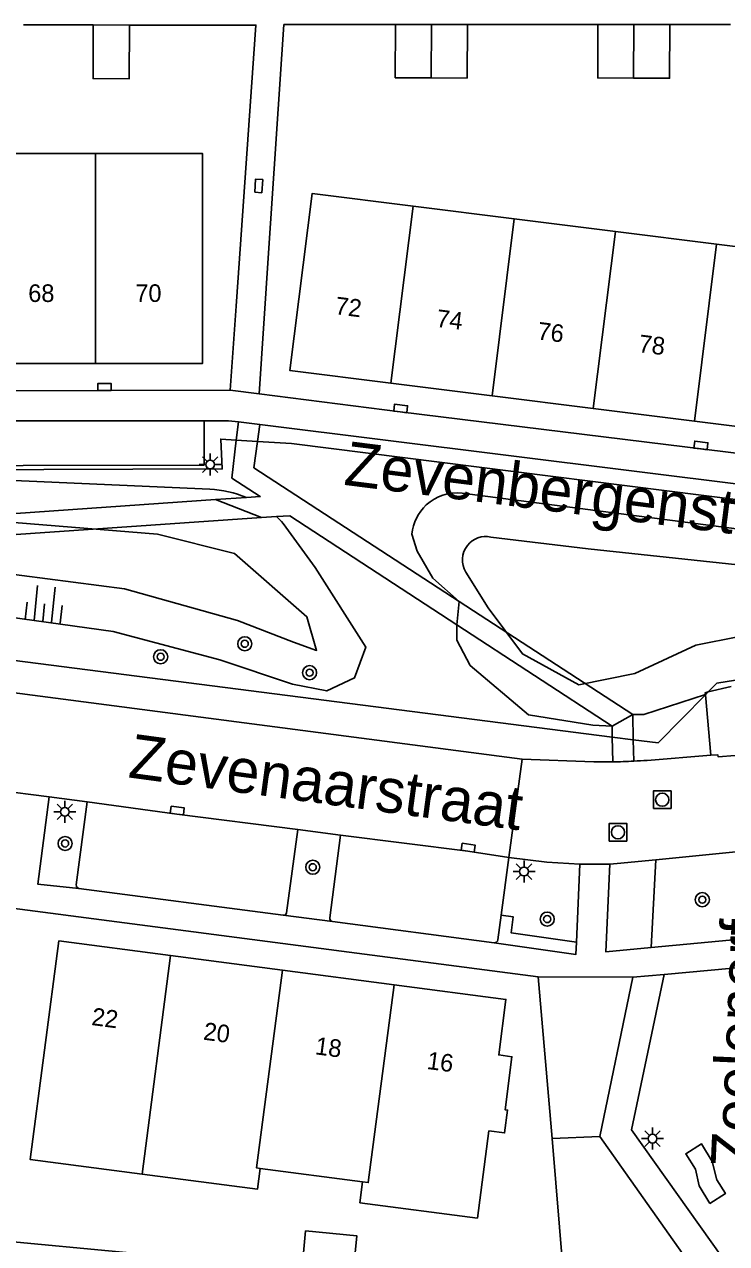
# Model space of a CAD drawing. Extents: x 125000 to 129004, y 397500 to 399008.
# Drawn here: x 127369.2 to 127409.1, y 398260.4 to 398329.7 of the extents above; entities that cross this region are included whole.
import ezdxf

# ---------------------------------------------------------------- set-up
doc = ezdxf.new("R2010")
doc.units = 0
for name, color, linetype in [('gg-afsc-erfafscheiding', 7, 'Continuous'), ('gg-afsc-faunaraster', 7, 'Continuous'), ('gg-afsc-hekwerk', 7, 'Continuous'), ('gg-afsc-lijn faunaraster', 7, 'Continuous'), ('gg-anno-huisnummerreeks BGT', 7, 'Continuous'), ('gg-anno-openbare ruimte label', 7, 'Continuous'), ('gg-bbg-bijgebouw', 7, 'Continuous'), ('gg-bbg-hoofdgebouw', 7, 'Continuous'), ('gg-bbg-luifel en loopbrug', 7, 'Continuous'), ('gg-bbg-tussenscheiding', 7, 'Continuous'), ('gg-knt-bovenkant onderkant talud', 7, 'Continuous'), ('gg-knt-verharding', 7, 'Continuous'), ('gg-kntw-bovenkant insteek waterloop', 7, 'Continuous'), ('gg-kntw-waterlijn', 7, 'Continuous'), ('gg-kwrk-kunstwerk niveau 01', 7, 'Continuous'), ('gt-grn-groengrens', 7, 'Continuous'), ('gt-grn-weggrens', 7, 'Continuous'), ('gt-symb-boom', 7, 'Continuous'), ('gt-symb-kolk', 7, 'Continuous'), ('gt-symb-kolk center center', 7, 'Continuous'), ('gt-symb-lichtmast', 7, 'Continuous'), ('gt-symb-rioolschacht', 7, 'Continuous'), ('gt-symb-talud symbool', 7, 'Continuous')]:
    doc.layers.add(name, color=color, linetype=linetype)

# ---------------------------------------------------------------- blocks, each defined once
blk = doc.blocks.new('gt0-LMAST')
at = {"layer": 'gt-symb-lichtmast'}
for p, q in [((-0.182, 0.173), (-0.447, 0.438)), ((-0.005, 0.246), (-0.005, 0.621)), ((0.172, 0.173), (0.437, 0.438)), ((-0.255, -0.004), (-0.63, -0.004)), ((-0.182, -0.181), (-0.447, -0.446)), ((-0.005, -0.254), (-0.005, -0.629)), ((0.437, -0.446), (0.172, -0.181)), ((0.245, -0.004), (0.62, -0.004))]:
    blk.add_line(p, q, dxfattribs=at)
blk.add_circle((-0.005, -0.004), 0.25, dxfattribs=at)
blk = doc.blocks.new('gt0-KOLK')
at = {"layer": 'gt-symb-kolk'}
blk.add_lwpolyline([(0, 0), (0.375, 0), (0.375, 0.4), (-0.375, 0.4), (-0.375, 0), (0, 0)], dxfattribs=at)
blk = doc.blocks.new('gt0-BOOM')
at = {"layer": 'gt-symb-boom'}
for radius in [0.4, 0.2]:
    blk.add_circle((0, 0), radius, dxfattribs=at)
blk = doc.blocks.new('gt0-TALUD_1')
at = {"layer": 'gt-symb-talud symbool'}
for p, q in [((-1, -1), (-1, 0)), ((-0.5, -2), (-0.5, 0)), ((0, -1), (0, 0)), ((0.5, -2), (0.5, 0)), ((1, -1), (1, 0))]:
    blk.add_line(p, q, dxfattribs=at)
blk = doc.blocks.new('gt0-RS')
at = {"layer": 'gt-symb-rioolschacht'}
blk.add_lwpolyline([(-0.5, -0.5), (0.5, -0.5), (0.5, 0.5), (-0.5, 0.5)], close=True, dxfattribs=at)
blk.add_circle((0, 0), 0.375, dxfattribs=at)
blk = doc.blocks.new('gt0-KOLKCC')
at = {"layer": 'gt-symb-kolk center center'}
blk.add_lwpolyline([(-0.375, 0.2), (0.375, 0.2), (0.375, -0.2), (-0.375, -0.2)], close=True, dxfattribs=at)

msp = doc.modelspace()

# ---------------------------------------------------------------- linework, layer by layer
at = {"layer": 'gg-afsc-erfafscheiding'}
for p, q in [((127369.181, 398329.688), (127373.136, 398329.679)), ((127399.217, 398266.397), (127398.432, 398275.578))]:
    msp.add_line(p, q, dxfattribs=at)
msp.add_lwpolyline([(127375.196, 398329.676), (127382.385, 398329.674), (127381.273, 398313.699)], dxfattribs=at)
at = {"layer": 'gg-afsc-faunaraster'}
for points in [[(127381.272, 398306.089), (127380.393, 398306.144), (127380.479, 398304.445), (127350.031, 398304.336)], [(127416.249, 398301.878), (127384.41, 398305.895), (127382.475, 398306.015)], [(127402.645, 398289.207), (127347.262, 398296.311), (127347.252, 398297.396)], [(127414.897, 398291.58), (127412.6, 398292.919), (127408.582, 398292.264), (127408.097, 398291.771)], [(127407.935, 398291.606), (127405.246, 398288.873), (127403.837, 398289.054)]]:
    msp.add_lwpolyline(points, dxfattribs=at)
at = {"layer": 'gg-afsc-hekwerk'}
for p, q in [((127401.824, 398329.71), (127394.406, 398329.711)), ((127409.354, 398329.698), (127405.906, 398329.695)), ((127400.136, 398255.554), (127399.217, 398266.397))]:
    msp.add_line(p, q, dxfattribs=at)
msp.add_lwpolyline([(127390.322, 398329.711), (127383.982, 398329.696), (127383.099, 398316.712)], dxfattribs=at)
at = {"layer": 'gg-afsc-lijn faunaraster'}
for p, q in [((127381.272, 398306.089), (127382.475, 398306.015)), ((127408.097, 398291.771), (127407.935, 398291.606)), ((127402.645, 398289.207), (127403.837, 398289.054))]:
    msp.add_line(p, q, dxfattribs=at)
at = {"layer": 'gg-bbg-bijgebouw'}
for p, q in [((127392.364, 398329.711), (127390.322, 398329.711)), ((127392.364, 398329.711), (127394.406, 398329.711)), ((127403.865, 398329.703), (127401.824, 398329.71)), ((127373.136, 398329.679), (127375.196, 398329.676)), ((127403.865, 398329.703), (127405.906, 398329.695))]:
    msp.add_line(p, q, dxfattribs=at)
for points in [[(127390.322, 398329.711), (127390.311, 398326.677), (127392.353, 398326.67)], [(127394.406, 398329.711), (127394.395, 398326.662), (127392.353, 398326.67)], [(127401.824, 398329.71), (127401.814, 398326.665), (127403.855, 398326.659)], [(127375.196, 398329.676), (127375.192, 398326.626), (127373.132, 398326.629), (127373.136, 398329.679)], [(127405.906, 398329.695), (127405.896, 398326.652), (127403.855, 398326.659)]]:
    msp.add_lwpolyline(points, dxfattribs=at)
at = {"layer": 'gg-bbg-hoofdgebouw'}
for p, q in [((127367.179, 398322.366), (127373.267, 398322.369)), ((127397.074, 398318.661), (127391.326, 398319.378)), ((127402.821, 398317.943), (127397.074, 398318.661)), ((127408.569, 398317.226), (127402.821, 398317.943)), ((127373.272, 398310.437), (127367.185, 398310.434)), ((127390.066, 398309.318), (127395.815, 398308.6)), ((127395.815, 398308.6), (127401.563, 398307.883)), ((127401.563, 398307.883), (127407.312, 398307.165)), ((127383.895, 398275.96), (127377.542, 398276.792)), ((127390.247, 398275.128), (127383.895, 398275.96)), ((127382.634, 398264.698), (127388.454, 398263.934))]:
    msp.add_line(p, q, dxfattribs=at)
for points in [[(127373.267, 398322.369), (127379.354, 398322.372), (127379.359, 398310.44), (127373.272, 398310.437)], [(127391.326, 398319.378), (127385.579, 398320.095), (127384.317, 398310.035), (127390.066, 398309.318)], [(127407.312, 398307.165), (127413.061, 398306.448), (127414.316, 398316.509), (127408.569, 398317.226)], [(127377.542, 398276.792), (127371.189, 398277.624), (127369.559, 398265.204), (127375.918, 398264.369)], [(127390.247, 398275.128), (127396.6, 398274.296), (127396.187, 398271.143), (127396.941, 398271.044), (127396.546, 398268.03), (127396.695, 398268.01), (127396.524, 398266.708), (127395.632, 398266.825), (127394.981, 398261.868), (127388.298, 398262.745), (127388.454, 398263.934)], [(127375.918, 398264.369), (127382.478, 398263.508), (127382.634, 398264.698)]]:
    msp.add_lwpolyline(points, dxfattribs=at)
at = {"layer": 'gg-bbg-luifel en loopbrug'}
for points in [[(127375.407, 398259.868), (127367.377, 398260.629), (127367.551, 398261.939), (127366.55, 398262.072)], [(127387.735, 398256.852), (127388.116, 398260.87), (127385.212, 398261.145), (127384.936, 398258.241), (127381.839, 398258.534), (127381.733, 398257.416)]]:
    msp.add_lwpolyline(points, dxfattribs=at)
at = {"layer": 'gg-bbg-tussenscheiding'}
for p, q in [((127392.364, 398329.711), (127392.353, 398326.67)), ((127403.865, 398329.703), (127403.855, 398326.659)), ((127373.267, 398322.369), (127373.272, 398310.437)), ((127390.066, 398309.318), (127391.326, 398319.378)), ((127395.815, 398308.6), (127397.074, 398318.661)), ((127401.563, 398307.883), (127402.821, 398317.943)), ((127407.312, 398307.165), (127408.569, 398317.226)), ((127377.542, 398276.792), (127375.918, 398264.369))]:
    msp.add_line(p, q, dxfattribs=at)
for points in [[(127383.895, 398275.96), (127382.426, 398264.726), (127382.634, 398264.698)], [(127390.247, 398275.128), (127388.778, 398263.892), (127388.454, 398263.934)]]:
    msp.add_lwpolyline(points, dxfattribs=at)
at = {"layer": 'gg-knt-bovenkant onderkant talud'}
for points in [[(127379.766, 398303.3), (127367.351, 398303.842), (127356.125, 398303.958), (127351.309, 398303.925)], [(127383.946, 398301.353), (127385.76, 398298.836), (127388.636, 398294.311), (127387.997, 398292.566), (127386.414, 398291.83), (127384.477, 398292.205), (127380.343, 398293.59), (127374.273, 398295.207), (127368.291, 398296.032), (127357.752, 398297.123), (127350.138, 398298.042)]]:
    msp.add_lwpolyline(points, dxfattribs=at)
for centre, radius, start, end in [((127379.441, 398297.137), 6.172, 67.04914, 86.98575), ((127379.176, 398296.896), 6.528, 43.05629, 47.83661)]:
    msp.add_arc(centre, radius, start, end, dxfattribs=at)
at = {"layer": 'gg-knt-verharding'}
for p, q in [((127382.568, 398308.711), (127383.099, 398316.712)), ((127380.922, 398308.919), (127381.273, 398313.699)), ((127380.922, 398308.919), (127382.568, 398308.711)), ((127348.576, 398307.178), (127379.447, 398307.188)), ((127381.393, 398307.117), (127381.272, 398306.089)), ((127381.393, 398307.117), (127382.609, 398306.965)), ((127382.609, 398306.965), (127382.475, 398306.015)), ((127382.609, 398306.965), (127416.36, 398302.758)), ((127381.848, 398302.82), (127380.098, 398302.703)), ((127383.558, 398301.735), (127382.706, 398301.684)), ((127346.86, 398294.564), (127397.513, 398287.957)), ((127407.935, 398291.606), (127407.932, 398291.634)), ((127408.241, 398288.185), (127407.935, 398291.606)), ((127408.097, 398291.771), (127409.407, 398292.09)), ((127403.837, 398289.054), (127403.805, 398290.482)), ((127402.635, 398289.834), (127402.645, 398289.207)), ((127402.645, 398289.207), (127402.667, 398287.798)), ((127403.865, 398287.839), (127403.837, 398289.054)), ((127404.622, 398287.884), (127408.241, 398288.185)), ((127396.767, 398282.368), (127397.513, 398287.957)), ((127397.513, 398287.957), (127401.599, 398287.792)), ((127365.628, 398286.459), (127370.647, 398285.803)), ((127370.647, 398285.803), (127372.79, 398285.523)), ((127372.79, 398285.523), (127372.177, 398280.812)), ((127384.135, 398279.224), (127384.769, 398283.953)), ((127384.769, 398283.953), (127387.2, 398283.633)), ((127387.2, 398283.633), (127386.588, 398278.927)), ((127405.123, 398282.233), (127410.228, 398282.737)), ((127346.913, 398282.305), (127398.432, 398275.578)), ((127396.324, 398279.08), (127396.767, 398282.368)), ((127400.606, 398277.561), (127400.807, 398281.981)), ((127400.807, 398281.981), (127402.509, 398281.99)), ((127404.851, 398277.243), (127405.123, 398282.233)), ((127372.332, 398280.6), (127383.94, 398279.078)), ((127386.739, 398278.718), (127383.94, 398279.078)), ((127386.739, 398278.718), (127395.926, 398277.52)), ((127396.136, 398277.686), (127396.324, 398279.08)), ((127404.851, 398277.243), (127411.052, 398277.833)), ((127405.59, 398275.71), (127411.758, 398276.278)), ((127403.817, 398275.57), (127398.432, 398275.578)), ((127401.928, 398266.503), (127403.817, 398275.57)), ((127399.217, 398266.397), (127401.928, 398266.503))]:
    msp.add_line(p, q, dxfattribs=at)
for points in [[(127346.907, 398308.866), (127354.54, 398308.889), (127373.783, 398308.905), (127380.922, 398308.919)], [(127382.568, 398308.711), (127390.592, 398307.687), (127417.235, 398304.413)], [(127348.577, 398304.611), (127379.447, 398304.664), (127379.447, 398307.188)], [(127379.447, 398307.188), (127380.824, 398307.188), (127381.393, 398307.117)], [(127381.272, 398306.089), (127381.018, 398303.924), (127382.64, 398302.873), (127381.848, 398302.82)], [(127382.475, 398306.015), (127382.264, 398304.514), (127393.944, 398296.912)], [(127393.814, 398295.587), (127384.324, 398301.78), (127383.558, 398301.735)], [(127407.932, 398291.634), (127407.924, 398291.729), (127408.097, 398291.771)], [(127408.241, 398288.185), (127408.64, 398288.199), (127408.653, 398288.092), (127409.627, 398288.163)], [(127372.332, 398280.6), (127369.998, 398280.839), (127370.647, 398285.803)], [(127372.79, 398285.523), (127377.897, 398284.832), (127384.769, 398283.953)], [(127387.2, 398283.633), (127394.424, 398282.719), (127396.767, 398282.368)], [(127396.767, 398282.368), (127398.924, 398282.102), (127400.807, 398281.981)], [(127402.509, 398281.99), (127402.281, 398276.999), (127404.851, 398277.243)], [(127402.509, 398281.99), (127402.914, 398282.015), (127405.123, 398282.233)], [(127395.926, 398277.52), (127400.574, 398276.858), (127400.606, 398277.561)], [(127410.939, 398255.037), (127409.575, 398255.103), (127409.564, 398258.676), (127403.728, 398266.884), (127405.59, 398275.71)], [(127400.136, 398255.554), (127407.846, 398255.194), (127407.865, 398258.112), (127401.928, 398266.503)], [(127408.195, 398262.705), (127409.073, 398263.259), (127408.576, 398264.037), (127408.314, 398265.085), (127407.717, 398266.089), (127406.822, 398265.524), (127407.368, 398264.652), (127407.576, 398263.707), (127408.195, 398262.705)]]:
    msp.add_lwpolyline(points, dxfattribs=at)
for centre, radius, start, end in [((127401.932, 398323.539), 35.748, 269.46596, 271.1778), ((127401.879, 398328.346), 40.555, 271.11333, 272.80689), ((127401.555, 398333.094), 45.314, 272.92252, 273.88139), ((127372.393, 398280.807), 0.216, 178.65528, 253.68819), ((127383.956, 398279.259), 0.182, 264.86718, 348.77853), ((127386.795, 398278.918), 0.208, 177.45486, 254.24046), ((127395.947, 398277.71), 0.191, 263.78066, 352.8704)]:
    msp.add_arc(centre, radius, start, end, dxfattribs=at)
at = {"layer": 'gg-kntw-bovenkant insteek waterloop'}
for p, q in [((127394.105, 398303.064), (127414.538, 398300.411)), ((127407.932, 398291.634), (127404.444, 398290.49)), ((127403.805, 398290.482), (127404.444, 398290.49)), ((127402.635, 398289.834), (127401.543, 398289.886))]:
    msp.add_line(p, q, dxfattribs=at)
for points in [[(127393.944, 398296.912), (127392.442, 398298.248), (127391.545, 398299.766), (127391.259, 398300.748)], [(127393.814, 398295.587), (127393.81, 398294.714), (127394.569, 398293.278)], [(127401.543, 398289.886), (127397.89, 398290.474), (127394.569, 398293.278)]]:
    msp.add_lwpolyline(points, dxfattribs=at)
for centre, radius, start, end in [((127393.814, 398300.514), 2.567, 83.49257, 132.7678), ((127393.815, 398300.515), 2.566, 132.8001, 174.79435)]:
    msp.add_arc(centre, radius, start, end, dxfattribs=at)
at = {"layer": 'gg-kntw-waterlijn'}
for points in [[(127351.972, 398302.031), (127357.607, 398301.837), (127365.375, 398301.658), (127376.798, 398300.732), (127381.181, 398299.639), (127385.291, 398296.05), (127385.837, 398294.133), (127384.526, 398294.593), (127381.352, 398295.836), (127374.911, 398297.639), (127363.229, 398299.151), (127352.447, 398299.532)], [(127395.739, 398300.577), (127401.273, 398299.914), (127412.265, 398298.736), (127416.935, 398297.135), (127420.673, 398297.365), (127424.055, 398298.172), (127435.147, 398296.612), (127443.599, 398297.436), (127452.872, 398301.782), (127454.656, 398302.46), (127456.429, 398301.505)], [(127457.047, 398300.474), (127458.145, 398298.253), (127457.11, 398297.131), (127454.596, 398297.942), (127449.722, 398298.443), (127443.526, 398296.933), (127433.216, 398295.437), (127423.799, 398295.005), (127417.696, 398293.894), (127413.105, 398294.196), (127409.874, 398294.917), (127407.394, 398294.436), (127403.929, 398292.83), (127400.738, 398292.184), (127397.532, 398293.933), (127395.585, 398296.557), (127394.325, 398298.577)]]:
    msp.add_lwpolyline(points, dxfattribs=at)
for radius, start, end in [(1.331, 77.72804, 141.56317), (1.33, 141.55596, 211.77271)]:
    msp.add_arc((127395.456, 398299.277), radius, start, end, dxfattribs=at)
at = {"layer": 'gg-kwrk-kunstwerk niveau 01'}
for p, q in [((127380.098, 398302.703), (127348.576, 398300.501)), ((127382.706, 398301.684), (127380.098, 398302.703)), ((127348.637, 398299.318), (127382.706, 398301.684)), ((127393.944, 398296.912), (127393.814, 398295.587)), ((127393.944, 398296.912), (127403.805, 398290.482)), ((127393.814, 398295.587), (127402.635, 398289.834)), ((127402.635, 398289.834), (127403.805, 398290.482))]:
    msp.add_line(p, q, dxfattribs=at)
at = {"layer": 'gt-grn-groengrens'}
msp.add_lwpolyline([(127396.324, 398279.08), (127397.018, 398278.986), (127396.89, 398278.09), (127400.606, 398277.561)], dxfattribs=at)
at = {"layer": 'gt-grn-weggrens'}
msp.add_line((127403.817, 398275.57), (127405.59, 398275.71), dxfattribs=at)

# ---------------------------------------------------------------- block references
at = {"layer": 'gt-symb-boom'}
for p in [(127381.757, 398294.509), (127376.974, 398293.771), (127385.44, 398292.868), (127371.545, 398283.16), (127385.622, 398281.813), (127407.759, 398279.967), (127398.943, 398278.861)]:
    msp.add_blockref('gt0-BOOM', p, dxfattribs=at)
at = {"layer": 'gt-symb-kolk'}
for p, rotation in [((127373.783, 398308.905), 0.11297744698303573), ((127390.592, 398307.687), -7.02192329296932), ((127407.655, 398305.586), -6.98187479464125), ((127377.897, 398284.832), -7.2821579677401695), ((127394.424, 398282.719), -8.529568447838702)]:
    msp.add_blockref('gt0-KOLK', p, dxfattribs=dict(at, rotation=rotation))
at = {"layer": 'gt-symb-kolk center center', "rotation": 85.76777791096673}
msp.add_blockref('gt0-KOLKCC', (127382.546, 398320.529), dxfattribs=at)
at = {"layer": 'gt-symb-lichtmast'}
for p in [(127379.793, 398304.699), (127371.536, 398284.961), (127397.633, 398281.568), (127404.931, 398266.391)]:
    msp.add_blockref('gt0-LMAST', p, dxfattribs=at)
at = {"layer": 'gt-symb-rioolschacht'}
for p in [(127405.483, 398285.649), (127402.966, 398283.797)]:
    msp.add_blockref('gt0-RS', p, dxfattribs=at)
at = {"layer": 'gt-symb-talud symbool', "xscale": 1.0000124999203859, "yscale": 1.0000124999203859, "rotation": 174.26090150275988}
msp.add_blockref('gt0-TALUD_1', (127370.275, 398295.781), dxfattribs=at)

# ---------------------------------------------------------------- texts
at = {"layer": 'gg-anno-huisnummerreeks BGT'}
for s, p in [('68', (127369.45, 398313.935)), ('70', (127375.537, 398313.938))]:
    msp.add_text(s, height=1, dxfattribs=at).set_placement(p)
for s, rotation, p in [('72', 352.9, (127386.854, 398313.246)), ('74', 352.9, (127392.603, 398312.528)), ('76', 352.9, (127398.351, 398311.811)), ('78', 352.9, (127404.1, 398311.093)), ('22', 352.5, (127373.011, 398272.847)), ('20', 352.5, (127379.364, 398272.015)), ('18', 352.5, (127385.717, 398271.183)), ('16', 352.5, (127392.069, 398270.351))]:
    msp.add_text(s, height=1, rotation=rotation, dxfattribs=at).set_placement(p)
at = {"layer": 'gg-anno-openbare ruimte label'}
for s, rotation, p in [('Zevenbergenstraat', 352.8, (127387.336, 398303.548)), ('Zevenaarstraat', 352.3, (127375.08, 398286.922)), ('Zoelenerf', 87.5, (127410.731, 398264.673))]:
    msp.add_text(s, height=2.5, rotation=rotation, dxfattribs=at).set_placement(p)

doc.saveas('drawing.dxf')
